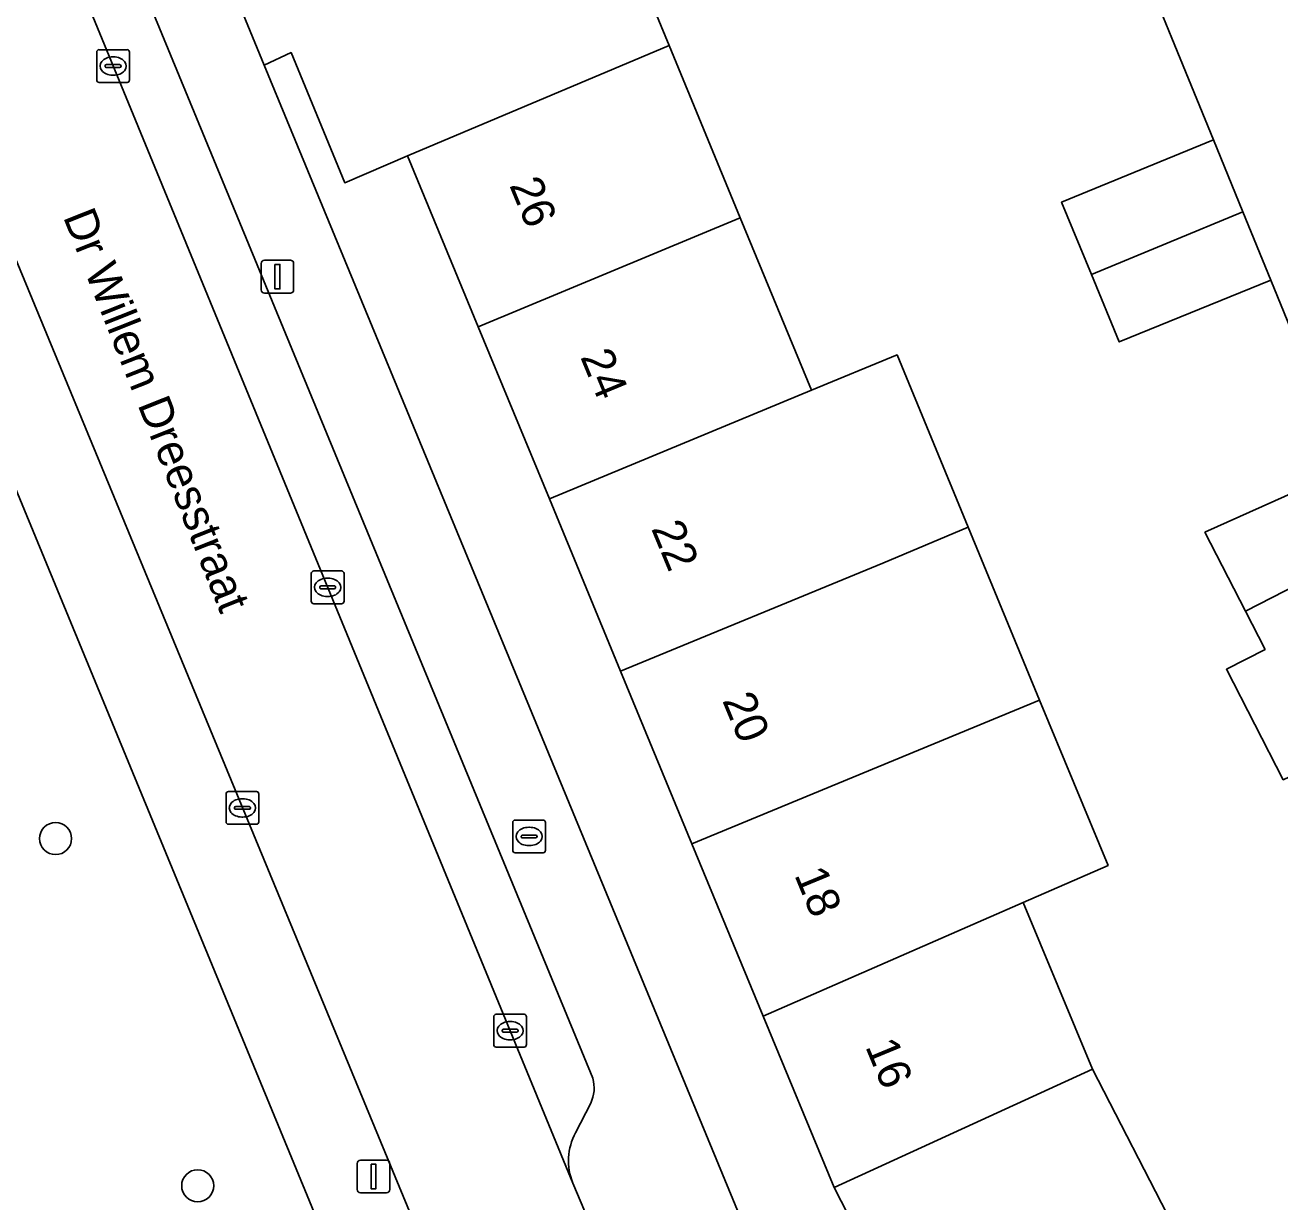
# Model space of a CAD drawing. Extents: x 160377 to 161131, y 383938 to 384853.
# Drawn here: x 161013.12 to 161051.44, y 384188.53 to 384224.45 of the extents above; entities that cross this region are included whole.
import ezdxf

# ---------------------------------------------------------------- set-up
doc = ezdxf.new("R2010")
doc.units = 0
for name, color, linetype in [('IMGEO_Boom', 7, 'Continuous'), ('IMGEO_Brandkraan', 7, 'Continuous'), ('IMGEO_Erf', 7, 'Continuous'), ('IMGEO_Groenvoorziening', 7, 'Continuous'), ('IMGEO_Kolk', 7, 'Continuous'), ('IMGEO_Lichtmast', 7, 'Continuous'), ('IMGEO_Openbare_ruimte_label', 7, 'Continuous'), ('IMGEO_Pand', 7, 'Continuous'), ('IMGEO_Pand_nummerreeks', 7, 'Continuous'), ('IMGEO_Parkeervlak_open', 7, 'Continuous'), ('IMGEO_Rijbaan_lokaal_open', 7, 'Continuous'), ('IMGEO_Voetpad_open', 7, 'Continuous')]:
    doc.layers.add(name, color=color, linetype=linetype)

msp = doc.modelspace()

# ---------------------------------------------------------------- linework, layer by layer
at = {"layer": 'IMGEO_Boom'}
for centre in [(161014.05, 384199.623), (161018.389, 384189.027)]:
    msp.add_circle(centre, 0.489, dxfattribs=at)
at = {"layer": 'IMGEO_Brandkraan'}
for p, q in [((161028.01, 384199.263), (161028.01, 384200.115)), ((161028.085, 384200.189), (161028.937, 384200.189)), ((161028.498, 384199.969), (161028.523, 384199.969)), ((161029.011, 384200.115), (161029.011, 384199.263)), ((161028.269, 384199.683), (161028.269, 384199.695)), ((161028.707, 384199.646), (161028.309, 384199.646)), ((161028.312, 384199.732), (161028.71, 384199.732)), ((161028.753, 384199.695), (161028.753, 384199.683)), ((161028.937, 384199.189), (161028.085, 384199.189)), ((161028.521, 384199.409), (161028.496, 384199.409))]:
    msp.add_line(p, q, dxfattribs=at)
for points in [[(161028.01, 384199.263), (161028.01, 384200.115)], [(161028.085, 384200.189), (161028.937, 384200.189)], [(161029.011, 384200.115), (161029.011, 384199.263)], [(161028.937, 384199.189), (161028.085, 384199.189)]]:
    msp.add_lwpolyline(points, dxfattribs=at)
for centre, radius, start, end in [((161028.087, 384200.113), 0.0765, 91.552, 178.448), ((161028.087, 384200.113), 0.0765, 91.552, 178.448), ((161028.935, 384200.113), 0.0765, 1.552, 88.448), ((161028.935, 384200.113), 0.0765, 1.552, 88.448), ((161028.309, 384199.692), 0.0403, 85.8775, 175.7526), ((161028.306, 384199.682), 0.0366, 178.938, 274.7102), ((161028.71, 384199.689), 0.043, 264.8664, 352.4533), ((161028.714, 384199.694), 0.0386, 1.7309, 96.639), ((161028.087, 384199.265), 0.0765, 181.552, 268.448), ((161028.087, 384199.265), 0.0765, 181.552, 268.448), ((161028.935, 384199.265), 0.0765, 271.552, 358.448), ((161028.935, 384199.265), 0.0765, 271.552, 358.448)]:
    msp.add_arc(centre, radius, start, end, dxfattribs=at)
for centre, major_axis, ratio, start_param, end_param in [((161028.497, 384199.689), (-0.387, 0.002), 0.722429, 4.712389, 7.853982), ((161028.522, 384199.689), (-0.39, 0.002), 0.717154, 1.570796, 4.712389)]:
    msp.add_ellipse(centre, major_axis=major_axis, ratio=ratio, start_param=start_param, end_param=end_param, dxfattribs=at)
at = {"layer": 'IMGEO_Erf'}
for points in [[(161027.847, 384235.775), (161032.783, 384223.835), (161034.958, 384218.572), (161037.135, 384213.306), (161039.745, 384214.388), (161041.92, 384209.128), (161044.101, 384203.852), (161046.188, 384198.804), (161043.598, 384197.672), (161045.71, 384192.581), (161048.165, 384187.827), (161050.776, 384182.773), (161053.527, 384184.17)], [(161052.471, 384213.451), (161051.156, 384216.672), (161046.532, 384214.784), (161045.683, 384216.841), (161044.772, 384219.049), (161049.41, 384220.951), (161048.141, 384224.059), (161046.949, 384226.979)], [(161050.73, 384163.819), (161048.231, 384168.689), (161045.627, 384173.765), (161043.025, 384178.835), (161040.426, 384183.902), (161037.824, 384188.973), (161035.658, 384194.201), (161033.482, 384199.465), (161031.304, 384204.732), (161029.129, 384209.995), (161026.959, 384215.243), (161024.801, 384220.463), (161022.879, 384219.642), (161021.24, 384223.614), (161020.418, 384223.235), (161034.926, 384188.154), (161057.391, 384144.576)], [(161051.541, 384201.417), (161049.806, 384204.794), (161050.985, 384205.4), (161050.386, 384206.566), (161049.149, 384208.972), (161053.719, 384211.019)]]:
    msp.add_lwpolyline(points, dxfattribs=at)
at = {"layer": 'IMGEO_Groenvoorziening'}
msp.add_lwpolyline([(161024.34, 384182.407), (161021.323, 384189.711), (161011.935, 384212.434), (161011.739, 384212.907), (161011.64, 384213.064), (161011.528, 384213.211), (161011.402, 384213.348), (161011.265, 384213.472), (161011.118, 384213.585), (161010.961, 384213.683), (161010.796, 384213.767), (161010.624, 384213.836), (161010.446, 384213.889), (161010.265, 384213.927), (161010.081, 384213.948), (161009.895, 384213.952), (161009.71, 384213.94), (161009.527, 384213.911), (161009.347, 384213.866), (161009.172, 384213.806), (161009.003, 384213.729), (161008.989, 384213.722), (161000, 384208.958), (160981.618, 384199.217)], dxfattribs=at)
at = {"layer": 'IMGEO_Kolk'}
for p, q in [((161015.381, 384223.704), (161016.233, 384223.704)), ((161015.306, 384222.778), (161015.306, 384223.63)), ((161015.794, 384223.484), (161015.819, 384223.484)), ((161016.307, 384223.63), (161016.307, 384222.778)), ((161015.565, 384223.198), (161015.565, 384223.21)), ((161016.003, 384223.161), (161015.605, 384223.161)), ((161015.608, 384223.247), (161016.006, 384223.247)), ((161015.817, 384222.924), (161015.792, 384222.924)), ((161016.049, 384223.21), (161016.049, 384223.198)), ((161016.233, 384222.704), (161015.381, 384222.704)), ((161021.857, 384206.866), (161021.857, 384207.718)), ((161021.932, 384207.792), (161022.784, 384207.792)), ((161022.345, 384207.572), (161022.37, 384207.572)), ((161022.858, 384207.718), (161022.858, 384206.866)), ((161022.116, 384207.286), (161022.116, 384207.298)), ((161022.554, 384207.249), (161022.156, 384207.249)), ((161022.159, 384207.335), (161022.557, 384207.335)), ((161022.6, 384207.298), (161022.6, 384207.286)), ((161022.784, 384206.792), (161021.932, 384206.792)), ((161022.368, 384207.012), (161022.343, 384207.012)), ((161019.33, 384201.06), (161020.182, 384201.06)), ((161019.255, 384200.134), (161019.255, 384200.986)), ((161019.743, 384200.84), (161019.768, 384200.84)), ((161020.256, 384200.986), (161020.256, 384200.134)), ((161019.514, 384200.554), (161019.514, 384200.566)), ((161019.952, 384200.517), (161019.554, 384200.517)), ((161019.557, 384200.603), (161019.955, 384200.603)), ((161019.766, 384200.28), (161019.741, 384200.28)), ((161019.998, 384200.566), (161019.998, 384200.554)), ((161020.182, 384200.06), (161019.33, 384200.06)), ((161027.43, 384193.334), (161027.43, 384194.186)), ((161027.505, 384194.26), (161028.357, 384194.26)), ((161028.431, 384194.186), (161028.431, 384193.334)), ((161027.689, 384193.754), (161027.689, 384193.766)), ((161027.732, 384193.803), (161028.13, 384193.803)), ((161027.918, 384194.04), (161027.943, 384194.04)), ((161028.173, 384193.766), (161028.173, 384193.754)), ((161028.127, 384193.717), (161027.729, 384193.717)), ((161027.941, 384193.48), (161027.916, 384193.48)), ((161028.357, 384193.26), (161027.505, 384193.26))]:
    msp.add_line(p, q, dxfattribs=at)
for points in [[(161015.381, 384223.704), (161016.233, 384223.704)], [(161015.306, 384222.778), (161015.306, 384223.63)], [(161016.307, 384223.63), (161016.307, 384222.778)], [(161016.233, 384222.704), (161015.381, 384222.704)], [(161021.857, 384206.866), (161021.857, 384207.718)], [(161021.932, 384207.792), (161022.784, 384207.792)], [(161022.858, 384207.718), (161022.858, 384206.866)], [(161022.784, 384206.792), (161021.932, 384206.792)], [(161019.33, 384201.06), (161020.182, 384201.06)], [(161019.255, 384200.134), (161019.255, 384200.986)], [(161020.256, 384200.986), (161020.256, 384200.134)], [(161020.182, 384200.06), (161019.33, 384200.06)], [(161027.43, 384193.334), (161027.43, 384194.186)], [(161027.505, 384194.26), (161028.357, 384194.26)], [(161028.431, 384194.186), (161028.431, 384193.334)], [(161028.357, 384193.26), (161027.505, 384193.26)]]:
    msp.add_lwpolyline(points, dxfattribs=at)
for centre, radius, start, end in [((161015.383, 384223.628), 0.0765, 91.552, 178.448), ((161015.383, 384223.628), 0.0765, 91.552, 178.448), ((161016.231, 384223.628), 0.0765, 1.552, 88.448), ((161016.231, 384223.628), 0.0765, 1.552, 88.448), ((161015.605, 384223.207), 0.0403, 85.8775, 175.7526), ((161015.602, 384223.197), 0.0366, 178.938, 274.7102), ((161016.006, 384223.204), 0.043, 264.8664, 352.4533), ((161016.01, 384223.209), 0.0386, 1.7309, 96.639), ((161015.383, 384222.78), 0.0765, 181.552, 268.448), ((161015.383, 384222.78), 0.0765, 181.552, 268.448), ((161016.231, 384222.78), 0.0765, 271.552, 358.448), ((161016.231, 384222.78), 0.0765, 271.552, 358.448), ((161021.934, 384207.716), 0.0765, 91.552, 178.448), ((161021.934, 384207.716), 0.0765, 91.552, 178.448), ((161022.782, 384207.716), 0.0765, 1.552, 88.448), ((161022.782, 384207.716), 0.0765, 1.552, 88.448), ((161022.156, 384207.295), 0.0403, 85.8775, 175.7526), ((161022.153, 384207.285), 0.0366, 178.938, 274.7102), ((161022.557, 384207.292), 0.043, 264.8664, 352.4533), ((161022.561, 384207.297), 0.0386, 1.7309, 96.639), ((161021.934, 384206.868), 0.0765, 181.552, 268.448), ((161021.934, 384206.868), 0.0765, 181.552, 268.448), ((161022.782, 384206.868), 0.0765, 271.552, 358.448), ((161022.782, 384206.868), 0.0765, 271.552, 358.448), ((161019.332, 384200.984), 0.0765, 91.552, 178.448), ((161019.332, 384200.984), 0.0765, 91.552, 178.448), ((161020.18, 384200.984), 0.0765, 1.552, 88.448), ((161020.18, 384200.984), 0.0765, 1.552, 88.448), ((161019.554, 384200.563), 0.0403, 85.8775, 175.7526), ((161019.551, 384200.553), 0.0366, 178.938, 274.7102), ((161019.955, 384200.56), 0.043, 264.8664, 352.4533), ((161019.959, 384200.565), 0.0386, 1.7309, 96.639), ((161019.332, 384200.136), 0.0765, 181.552, 268.448), ((161019.332, 384200.136), 0.0765, 181.552, 268.448), ((161020.18, 384200.136), 0.0765, 271.552, 358.448), ((161020.18, 384200.136), 0.0765, 271.552, 358.448), ((161027.507, 384194.184), 0.0765, 91.552, 178.448), ((161027.507, 384194.184), 0.0765, 91.552, 178.448), ((161028.355, 384194.184), 0.0765, 1.552, 88.448), ((161028.355, 384194.184), 0.0765, 1.552, 88.448), ((161027.729, 384193.763), 0.0403, 85.8775, 175.7526), ((161027.726, 384193.753), 0.0366, 178.938, 274.7102), ((161028.13, 384193.76), 0.043, 264.8664, 352.4533), ((161028.134, 384193.765), 0.0386, 1.7309, 96.639), ((161027.507, 384193.336), 0.0765, 181.552, 268.448), ((161027.507, 384193.336), 0.0765, 181.552, 268.448), ((161028.355, 384193.336), 0.0765, 271.552, 358.448), ((161028.355, 384193.336), 0.0765, 271.552, 358.448)]:
    msp.add_arc(centre, radius, start, end, dxfattribs=at)
for centre, major_axis, ratio, start_param, end_param in [((161015.793, 384223.204), (-0.387, 0.002), 0.722429, 4.712389, 7.853982), ((161015.818, 384223.204), (-0.39, 0.002), 0.717154, 1.570796, 4.712389), ((161022.344, 384207.292), (-0.387, 0.002), 0.722429, 4.712389, 7.853982), ((161022.369, 384207.292), (-0.39, 0.002), 0.717154, 1.570796, 4.712389), ((161019.742, 384200.56), (-0.387, 0.002), 0.722429, 4.712389, 7.853982), ((161019.767, 384200.56), (-0.39, 0.002), 0.717154, 1.570796, 4.712389), ((161027.917, 384193.76), (-0.387, 0.002), 0.722429, 4.712389, 7.853982), ((161027.942, 384193.76), (-0.39, 0.002), 0.717154, 1.570796, 4.712389)]:
    msp.add_ellipse(centre, major_axis=major_axis, ratio=ratio, start_param=start_param, end_param=end_param, dxfattribs=at)
at = {"layer": 'IMGEO_Lichtmast'}
for p, q in [((161020.329, 384216.374), (161020.329, 384217.174)), ((161020.329, 384217.174), (161020.329, 384216.374)), ((161020.429, 384217.274), (161021.219, 384217.274)), ((161021.219, 384217.274), (161020.429, 384217.274)), ((161021.319, 384217.174), (161021.319, 384216.374)), ((161021.319, 384216.374), (161021.319, 384217.174)), ((161021.219, 384216.274), (161020.429, 384216.274)), ((161020.429, 384216.274), (161021.219, 384216.274)), ((161023.262, 384188.909), (161023.262, 384189.709)), ((161023.262, 384189.709), (161023.262, 384188.909)), ((161023.362, 384189.809), (161024.152, 384189.809)), ((161024.152, 384189.809), (161023.362, 384189.809)), ((161024.252, 384189.709), (161024.252, 384188.909)), ((161024.252, 384188.909), (161024.252, 384189.709)), ((161024.152, 384188.809), (161023.362, 384188.809)), ((161023.362, 384188.809), (161024.152, 384188.809))]:
    msp.add_line(p, q, dxfattribs=at)
for points in [[(161020.749, 384217.149), (161020.899, 384217.149), (161020.899, 384216.399), (161020.749, 384216.399), (161020.749, 384217.149)], [(161023.682, 384189.684), (161023.832, 384189.684), (161023.832, 384188.934), (161023.682, 384188.934), (161023.682, 384189.684)]]:
    msp.add_lwpolyline(points, dxfattribs=at)
for centre, start, end in [((161020.429, 384217.174), 90, 180), ((161020.429, 384217.174), 90, 180), ((161021.219, 384217.174), 0, 90), ((161021.219, 384217.174), 360, 90), ((161020.429, 384216.374), 180, 270), ((161020.429, 384216.374), 180, 270), ((161021.219, 384216.374), 270, 0), ((161021.219, 384216.374), 270, 0), ((161023.362, 384189.709), 90, 180), ((161023.362, 384189.709), 90, 180), ((161024.152, 384189.709), 0, 90), ((161024.152, 384189.709), 360, 90), ((161023.362, 384188.909), 180, 270), ((161023.362, 384188.909), 180, 270), ((161024.152, 384188.909), 270, 0), ((161024.152, 384188.909), 270, 0)]:
    msp.add_arc(centre, 0.1, start, end, dxfattribs=at)
at = {"layer": 'IMGEO_Pand'}
for points in [[(161017.738, 384239.986), (161016.11, 384236.078), (161017.864, 384231.976), (161016.957, 384231.647), (161020.418, 384223.235), (161021.24, 384223.614), (161022.879, 384219.642), (161024.801, 384220.463), (161032.783, 384223.835), (161027.847, 384235.775)], [(161026.959, 384215.243), (161034.958, 384218.572), (161032.783, 384223.835), (161024.801, 384220.463)], [(161049.41, 384220.951), (161044.772, 384219.049), (161045.683, 384216.841), (161050.307, 384218.753)], [(161050.307, 384218.753), (161045.683, 384216.841), (161046.532, 384214.784), (161051.156, 384216.672)], [(161029.129, 384209.995), (161037.135, 384213.306), (161034.958, 384218.572), (161026.959, 384215.243)], [(161029.129, 384209.995), (161031.304, 384204.732), (161039.315, 384208.032), (161041.92, 384209.128), (161039.745, 384214.388), (161037.135, 384213.306)], [(161053.719, 384211.019), (161049.149, 384208.972), (161050.386, 384206.566), (161054.834, 384208.847)], [(161031.304, 384204.732), (161033.482, 384199.465), (161044.101, 384203.852), (161041.92, 384209.128), (161039.315, 384208.032)], [(161054.834, 384208.847), (161050.386, 384206.566), (161050.985, 384205.4), (161049.806, 384204.794), (161051.541, 384201.417), (161052.742, 384201.984), (161057.265, 384204.118)], [(161043.598, 384197.672), (161046.188, 384198.804), (161044.101, 384203.852), (161033.482, 384199.465), (161035.658, 384194.201)], [(161043.598, 384197.672), (161035.658, 384194.201), (161037.824, 384188.973), (161045.71, 384192.581)], [(161040.426, 384183.902), (161048.165, 384187.827), (161045.71, 384192.581), (161037.824, 384188.973)]]:
    msp.add_lwpolyline(points, close=True, dxfattribs=at)
at = {"layer": 'IMGEO_Parkeervlak_open'}
for points in [[(161007.611, 384243.106), (161029.845, 384189.107)], [(161030.452, 384192.307), (161010.208, 384241.327)], [(161029.927, 384190.646), (161030.391, 384191.544)]]:
    msp.add_lwpolyline(points, dxfattribs=at)
for centre, radius, start, end in [((161029.439, 384192.004), 1.057, 334.2038, 16.6543), ((161031.553, 384189.788), 1.839, 152.1727, 201.7275)]:
    msp.add_arc(centre, radius, start, end, dxfattribs=at)
at = {"layer": 'IMGEO_Rijbaan_lokaal_open'}
for points in [[(161052.407, 384233.561), (161045.726, 384250), (161045.174, 384251.358), (161043.694, 384254.998), (161036.643, 384252.042), (161037.483, 384250), (161046.046, 384229.192), (161046.949, 384226.979), (161048.141, 384224.059), (161049.41, 384220.951), (161050.307, 384218.753), (161051.156, 384216.672), (161052.471, 384213.451)], [(161051.555, 384146.247), (161049.465, 384150.301), (161031.902, 384184.537), (161030.69, 384187.11), (161029.845, 384189.107), (161007.611, 384243.106), (161007.188, 384244.204), (161002.501, 384242.268), (161026.728, 384183.712), (161038.886, 384159.984), (161047.13, 384143.894), (161051.334, 384135.69), (161059.366, 384139.765), (161059.823, 384139.987), (161057.391, 384144.576)]]:
    msp.add_lwpolyline(points, dxfattribs=at)
at = {"layer": 'IMGEO_Voetpad_open'}
for points in [[(161051.334, 384135.69), (161047.13, 384143.894), (161046.665, 384143.657), (161038.436, 384159.755), (161038.886, 384159.984), (161026.728, 384183.712), (161002.501, 384242.268)], [(161012.644, 384242.124), (161010.208, 384241.327), (161030.452, 384192.307)], [(161057.391, 384144.576), (161034.926, 384188.154), (161020.418, 384223.235), (161016.957, 384231.647), (161012.644, 384242.124)], [(161000.949, 384238.997), (161008.117, 384221.66), (161009.493, 384218.333), (161009.505, 384218.303), (161011.739, 384212.907), (161011.935, 384212.434), (161021.323, 384189.711), (161024.34, 384182.407), (161032.625, 384166.23), (161032.918, 384165.659), (161036.448, 384158.766), (161044.85, 384142.402), (161046.716, 384138.743), (161047.633, 384136.971), (161047.664, 384136.926), (161050.415, 384131.358), (161051.315, 384131.821), (161056.35, 384134.403), (161060.825, 384136.697), (161060.16, 384138.173), (161053.854, 384135.006)], [(161030.391, 384191.544), (161029.927, 384190.646)], [(161029.845, 384189.107), (161030.69, 384187.11), (161031.902, 384184.537)]]:
    msp.add_lwpolyline(points, dxfattribs=at)
for centre, radius, start, end in [((161029.439, 384192.004), 1.057, 334.2038, 16.6543), ((161031.553, 384189.788), 1.839, 152.1727, 201.7275)]:
    msp.add_arc(centre, radius, start, end, dxfattribs=at)

# ---------------------------------------------------------------- texts
at = {"layer": 'IMGEO_Openbare_ruimte_label'}
msp.add_text('Dr Willem Dreesstraat', height=1, rotation=291.6419, dxfattribs=at).set_placement((161014.269, 384218.607))
at = {"layer": 'IMGEO_Pand_nummerreeks'}
for s, p in [('26', (161027.897, 384219.569)), ('24', (161030.064, 384214.328)), ('22', (161032.229, 384209.09)), ('20', (161034.399, 384203.844)), ('18', (161036.599, 384198.519)), ('16', (161038.765, 384193.281))]:
    msp.add_text(s, height=1, rotation=292.4603, dxfattribs=at).set_placement(p)

doc.saveas('drawing.dxf')
